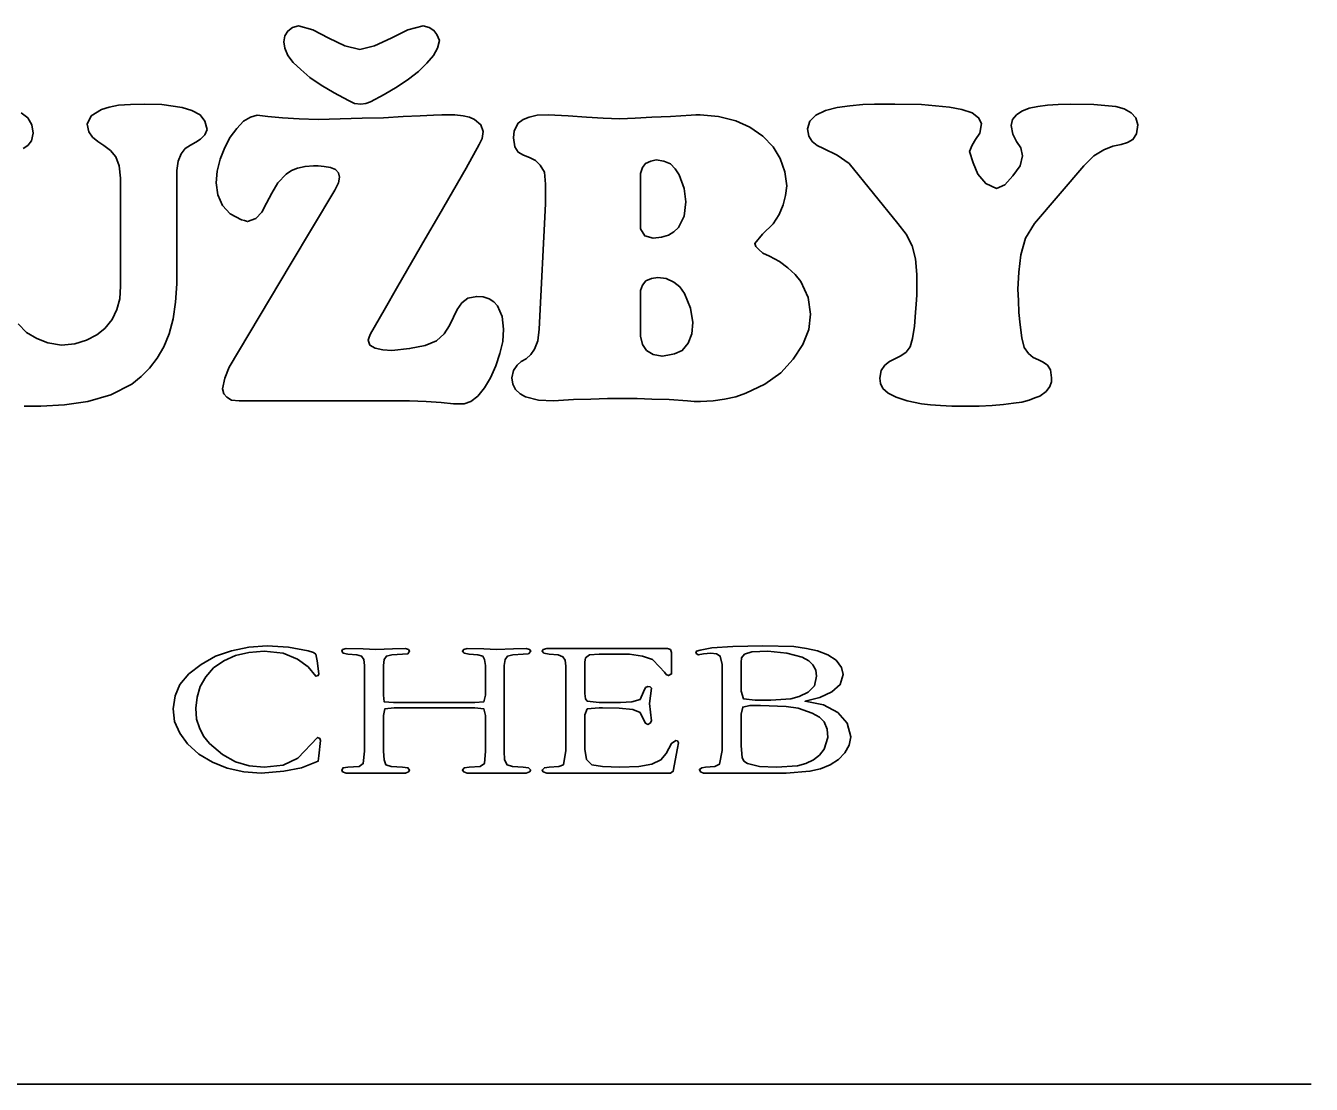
# Model space of a CAD drawing. Extents: x -866693 to -866303, y -1041966 to -1040244.
# Drawn here: x -866345.45 to -866336.51, y -1041925.45 to -1041918.09 of the extents above; entities that cross this region are included whole.
import ezdxf

# ---------------------------------------------------------------- set-up
doc = ezdxf.new("R2010")
doc.units = 0
doc.layers.add('Tabulka', color=7, linetype='Continuous')

msp = doc.modelspace()

# ---------------------------------------------------------------- linework, layer by layer
at = {"layer": 'Tabulka'}
msp.add_line((-866336.5114, -1041925.4513), (-866373.8747, -1041925.4513), dxfattribs=at)
for points in [[(-866343.1283, -1041918.2515), (-866343.2315, -1041918.2267), (-866343.343, -1041918.1731), (-866343.4545, -1041918.1152), (-866343.5536, -1041918.0863), (-866343.5949, -1041918.0987), (-866343.628, -1041918.1235), (-866343.6486, -1041918.1565), (-866343.6569, -1041918.1978), (-866343.6486, -1041918.2433), (-866343.628, -1041918.2928), (-866343.5908, -1041918.3424), (-866343.5371, -1041918.3919), (-866343.4752, -1041918.4456), (-866343.3967, -1041918.4993), (-866343.3059, -1041918.553), (-866343.2067, -1041918.6067), (-866343.1654, -1041918.6273), (-866343.12, -1041918.6314), (-866343.087, -1041918.6273), (-866343.0539, -1041918.6149), (-866342.959, -1041918.5654), (-866342.8681, -1041918.5117), (-866342.7897, -1041918.458), (-866342.7194, -1041918.4043), (-866342.6616, -1041918.3465), (-866342.6162, -1041918.2928), (-866342.5873, -1041918.2433), (-866342.5749, -1041918.1896), (-866342.5914, -1041918.1483), (-866342.6121, -1041918.1194), (-866342.6451, -1041918.0987), (-866342.6864, -1041918.0863), (-866342.7938, -1041918.1152), (-866342.9094, -1041918.1731), (-866343.025, -1041918.2267)], [(-866341.8357, -1041919.3252), (-866341.8811, -1041920.1966), (-866341.8894, -1041920.2792), (-866341.9142, -1041920.337), (-866341.9389, -1041920.3742), (-866341.972, -1041920.4031), (-866342.005, -1041920.4237), (-866342.0339, -1041920.4485), (-866342.0587, -1041920.4857), (-866342.0711, -1041920.5352), (-866342.0628, -1041920.5806), (-866342.0463, -1041920.6178), (-866342.0133, -1041920.6467), (-866341.9761, -1041920.6674), (-866341.8853, -1041920.6921), (-866341.782, -1041920.6963), (-866341.6416, -1041920.688), (-866341.5218, -1041920.6839), (-866341.4062, -1041920.6798), (-866341.2988, -1041920.6798), (-866341.1997, -1041920.6798), (-866341.0965, -1041920.6839), (-866340.9767, -1041920.688), (-866340.8487, -1041920.6963), (-866340.8033, -1041920.7004), (-866340.7579, -1041920.7004), (-866340.6711, -1041920.6963), (-866340.5927, -1041920.6839), (-866340.5142, -1041920.6674), (-866340.444, -1041920.6426), (-866340.3119, -1041920.5806), (-866340.2004, -1041920.5022), (-866340.1136, -1041920.4072), (-866340.0476, -1041920.304), (-866340.0063, -1041920.2007), (-866339.9939, -1041920.0933), (-866340.0104, -1041919.9777), (-866340.06, -1041919.8662), (-866340.1012, -1041919.8167), (-866340.1508, -1041919.7712), (-866340.2086, -1041919.7258), (-866340.2788, -1041919.6886), (-866340.3243, -1041919.668), (-866340.3532, -1041919.6432), (-866340.3738, -1041919.6226), (-866340.3821, -1041919.6019), (-866340.3284, -1041919.5358), (-866340.254, -1041919.4656), (-866340.2128, -1041919.3996), (-866340.1838, -1041919.3335), (-866340.1673, -1041919.2674), (-866340.1591, -1041919.2013), (-866340.1715, -1041919.1022), (-866340.2045, -1041919.0114), (-866340.254, -1041918.9288), (-866340.3243, -1041918.8544), (-866340.4151, -1041918.7925), (-866340.5142, -1041918.7471), (-866340.634, -1041918.7182), (-866340.762, -1041918.7058), (-866340.7909, -1041918.7058), (-866340.8239, -1041918.7099), (-866340.9685, -1041918.7182), (-866341.0965, -1041918.7223), (-866341.2121, -1041918.7306), (-866341.3195, -1041918.7347), (-866341.4351, -1041918.7306), (-866341.5508, -1041918.7223), (-866341.6788, -1041918.714), (-866341.8192, -1041918.7058), (-866341.8935, -1041918.7099), (-866341.9513, -1041918.7223), (-866341.9926, -1041918.7388), (-866342.0257, -1041918.7636), (-866342.0546, -1041918.8173), (-866342.0587, -1041918.8668), (-866342.0504, -1041918.9288), (-866342.0257, -1041918.9659), (-866341.9885, -1041918.9866), (-866341.9472, -1041919.0031), (-866341.9059, -1041919.0238), (-866341.8729, -1041919.0568), (-866341.844, -1041919.1064), (-866341.8357, -1041919.189)], [(-866341.175, -1041919.1146), (-866341.1626, -1041919.0733), (-866341.1419, -1041919.0444), (-866341.1048, -1041919.0279), (-866341.0676, -1041919.0196), (-866341.0139, -1041919.0279), (-866340.9685, -1041919.0485), (-866340.9354, -1041919.0816), (-866340.9065, -1041919.1229), (-866340.8735, -1041919.2179), (-866340.8611, -1041919.3128), (-866340.8735, -1041919.412), (-866340.9107, -1041919.4904), (-866340.9437, -1041919.5193), (-866340.9809, -1041919.5441), (-866341.0304, -1041919.5565), (-866341.0882, -1041919.5647), (-866341.1461, -1041919.5482), (-866341.175, -1041919.4987)], [(-866341.175, -1041919.9282), (-866341.1626, -1041919.891), (-866341.1378, -1041919.8621), (-866341.1006, -1041919.8456), (-866341.0552, -1041919.8373), (-866340.9974, -1041919.8456), (-866340.9437, -1041919.8703), (-866340.9024, -1041919.9034), (-866340.8694, -1041919.9488), (-866340.8281, -1041920.052), (-866340.8115, -1041920.1512), (-866340.8198, -1041920.2296), (-866340.8446, -1041920.2957), (-866340.8859, -1041920.3453), (-866340.9396, -1041920.37), (-866340.985, -1041920.3783), (-866341.0263, -1041920.3865), (-866341.0882, -1041920.3742), (-866341.1337, -1041920.3453), (-866341.1626, -1041920.304), (-866341.175, -1041920.2461)], [(-866343.4008, -1041923.0584), (-866343.405, -1041923.046), (-866343.4215, -1041923.0378), (-866343.5578, -1041923.1823), (-866343.661, -1041923.2319), (-866343.7932, -1041923.2443), (-866343.8964, -1041923.236), (-866343.9914, -1041923.2071), (-866344.0822, -1041923.1575), (-866344.1731, -1041923.0791), (-866344.2144, -1041923.0295), (-866344.2433, -1041922.9717), (-866344.2639, -1041922.9098), (-866344.2681, -1041922.8354), (-866344.2598, -1041922.757), (-866344.2392, -1041922.6826), (-866344.1979, -1041922.6166), (-866344.1442, -1041922.5546), (-866344.074, -1041922.5051), (-866343.9914, -1041922.4679), (-866343.9005, -1041922.4472), (-866343.7932, -1041922.439), (-866343.661, -1041922.4514), (-866343.5619, -1041922.4927), (-866343.4876, -1041922.5464), (-866343.4339, -1041922.6124), (-866343.4174, -1041922.6083), (-866343.4132, -1041922.5959), (-866343.4256, -1041922.5051), (-866343.4339, -1041922.4596), (-866343.4504, -1041922.4472), (-866343.4876, -1041922.4349), (-866343.6238, -1041922.4101), (-866343.7725, -1041922.4018), (-866343.9005, -1041922.4101), (-866344.0203, -1041922.4349), (-866344.1318, -1041922.472), (-866344.2309, -1041922.5298), (-866344.3176, -1041922.5959), (-866344.3796, -1041922.6702), (-866344.4126, -1041922.7487), (-866344.425, -1041922.8396), (-866344.4167, -1041922.9263), (-866344.3796, -1041923.0089), (-866344.3259, -1041923.0832), (-866344.2474, -1041923.1534), (-866344.1524, -1041923.2112), (-866344.0492, -1041923.2525), (-866343.9336, -1041923.2773), (-866343.8138, -1041923.2856), (-866343.6569, -1041923.2732), (-866343.533, -1041923.2484), (-866343.4174, -1041923.203), (-866343.4132, -1041923.1658)], [(-866341.9389, -1041923.2649), (-866341.9555, -1041923.2484), (-866341.9926, -1041923.2443), (-866342.067, -1041923.2401), (-866342.1041, -1041923.2277), (-866342.1206, -1041923.1947), (-866342.1248, -1041923.1328), (-866342.1248, -1041922.5711), (-866342.1248, -1041922.5381), (-866342.1165, -1041922.4968), (-866342.1, -1041922.472), (-866342.0628, -1041922.4638), (-866341.9926, -1041922.4596), (-866341.9555, -1041922.4555), (-866341.9389, -1041922.439), (-866341.9472, -1041922.4266), (-866341.972, -1041922.4183), (-866342.0587, -1041922.4225), (-866342.1785, -1041922.4266), (-866342.2652, -1041922.4225), (-866342.3808, -1041922.4183), (-866342.4056, -1041922.4266), (-866342.4139, -1041922.439), (-866342.4015, -1041922.4514), (-866342.3684, -1041922.4596), (-866342.3065, -1041922.4638), (-866342.2734, -1041922.472), (-866342.2611, -1041922.4968), (-866342.2528, -1041922.5381), (-866342.2528, -1041922.5711), (-866342.2528, -1041922.7446), (-866342.2652, -1041922.79), (-866342.3271, -1041922.7941), (-866342.8929, -1041922.7941), (-866342.959, -1041922.79), (-866342.9631, -1041922.7446), (-866342.9631, -1041922.5711), (-866342.9631, -1041922.5381), (-866342.959, -1041922.4968), (-866342.9424, -1041922.472), (-866342.9053, -1041922.4638), (-866342.8309, -1041922.4596), (-866342.7938, -1041922.4555), (-866342.7814, -1041922.439), (-866342.7897, -1041922.4266), (-866342.8103, -1041922.4183), (-866342.9012, -1041922.4225), (-866343.0168, -1041922.4266), (-866343.1035, -1041922.4225), (-866343.2233, -1041922.4183), (-866343.248, -1041922.4266), (-866343.2522, -1041922.439), (-866343.2439, -1041922.4514), (-866343.2109, -1041922.4596), (-866343.1489, -1041922.4638), (-866343.1159, -1041922.472), (-866343.0994, -1041922.4968), (-866343.0952, -1041922.5381), (-866343.0952, -1041922.5711), (-866343.0952, -1041923.1328), (-866343.1035, -1041923.2195), (-866343.1324, -1041923.2401), (-866343.2109, -1041923.2443), (-866343.2439, -1041923.2484), (-866343.2522, -1041923.2649), (-866343.248, -1041923.2773), (-866343.2233, -1041923.2856), (-866343.1324, -1041923.2856), (-866343.0168, -1041923.2856), (-866342.9301, -1041923.2856), (-866342.8103, -1041923.2856), (-866342.7897, -1041923.2773), (-866342.7814, -1041923.2649), (-866342.7938, -1041923.2484), (-866342.8309, -1041923.2443), (-866342.9094, -1041923.2401), (-866342.9466, -1041923.2277), (-866342.959, -1041923.1947), (-866342.9631, -1041923.1328), (-866342.9631, -1041922.885), (-866342.9548, -1041922.8396), (-866342.8888, -1041922.8313), (-866342.3271, -1041922.8313), (-866342.2652, -1041922.8396), (-866342.2528, -1041922.885), (-866342.2528, -1041923.1328), (-866342.2611, -1041923.2195), (-866342.29, -1041923.2401), (-866342.3684, -1041923.2443), (-866342.4015, -1041923.2484), (-866342.4139, -1041923.2649), (-866342.4056, -1041923.2773), (-866342.3808, -1041923.2856), (-866342.2941, -1041923.2856), (-866342.1743, -1041923.2856), (-866342.0876, -1041923.2856), (-866341.972, -1041923.2856), (-866341.9472, -1041923.2773)], [(-866340.9107, -1041923.075), (-866340.9189, -1041923.0626), (-866340.9313, -1041923.0584), (-866340.9602, -1041923.0791), (-866340.9974, -1041923.1493), (-866341.0346, -1041923.1947), (-866341.0965, -1041923.2236), (-866341.1873, -1041923.2401), (-866341.3195, -1041923.2443), (-866341.4393, -1041923.2401), (-866341.5136, -1041923.2277), (-866341.5508, -1041923.1906), (-866341.5631, -1041923.1204), (-866341.5631, -1041922.8809), (-866341.5466, -1041922.8396), (-866341.464, -1041922.8313), (-866341.4393, -1041922.8313), (-866341.3236, -1041922.8354), (-866341.2286, -1041922.8437), (-866341.1791, -1041922.8643), (-866341.1543, -1041922.9139), (-866341.1419, -1041922.9387), (-866341.1254, -1041922.9469), (-866341.1089, -1041922.9387), (-866341.1006, -1041922.9222), (-866341.113, -1041922.8024), (-866341.1006, -1041922.695), (-866341.1089, -1041922.6868), (-866341.1254, -1041922.6826), (-866341.1419, -1041922.6909), (-866341.1543, -1041922.7198), (-866341.1791, -1041922.7735), (-866341.2369, -1041922.79), (-866341.3154, -1041922.7941), (-866341.3814, -1041922.7941), (-866341.464, -1041922.7941), (-866341.5466, -1041922.7859), (-866341.559, -1041922.7694), (-866341.5631, -1041922.7322), (-866341.5631, -1041922.5298), (-866341.5631, -1041922.5133), (-866341.559, -1041922.4844), (-866341.5301, -1041922.4638), (-866341.464, -1041922.4596), (-866341.3814, -1041922.4596), (-866341.2534, -1041922.4596), (-866341.1626, -1041922.472), (-866341.0924, -1041922.4968), (-866341.0428, -1041922.5464), (-866341.0098, -1041922.5835), (-866340.9974, -1041922.6), (-866340.9809, -1041922.6083), (-866340.9602, -1041922.5959), (-866340.9602, -1041922.5794), (-866340.9602, -1041922.4679), (-866340.9602, -1041922.4472), (-866340.9685, -1041922.4266), (-866340.9891, -1041922.4183), (-866341.1915, -1041922.4183), (-866341.4723, -1041922.4183), (-866341.6251, -1041922.4183), (-866341.8274, -1041922.4183), (-866341.8522, -1041922.4266), (-866341.8605, -1041922.439), (-866341.8481, -1041922.4514), (-866341.8109, -1041922.4596), (-866341.749, -1041922.4638), (-866341.7159, -1041922.4762), (-866341.6994, -1041922.5009), (-866341.6953, -1041922.5422), (-866341.6953, -1041922.5711), (-866341.6953, -1041923.1286), (-866341.7118, -1041923.2277), (-866341.7449, -1041923.2401), (-866341.8109, -1041923.2443), (-866341.844, -1041923.2484), (-866341.8605, -1041923.2649), (-866341.8522, -1041923.2773), (-866341.8274, -1041923.2856), (-866341.7696, -1041923.2856), (-866341.7077, -1041923.2856), (-866340.9685, -1041923.2856), (-866340.9478, -1041923.2732), (-866340.9189, -1041923.1121)], [(-866339.7131, -1041923.0337), (-866339.7378, -1041922.9387), (-866339.8039, -1041922.8643), (-866339.903, -1041922.8107), (-866340.031, -1041922.7859), (-866339.9278, -1041922.7611), (-866339.8452, -1041922.7198), (-866339.7874, -1041922.6702), (-866339.7667, -1041922.6), (-866339.7791, -1041922.5505), (-866339.8163, -1041922.5009), (-866339.8741, -1041922.4638), (-866339.9443, -1041922.4349), (-866340.0228, -1041922.4183), (-866340.1095, -1041922.4059), (-866340.3243, -1041922.4018), (-866340.5349, -1041922.4059), (-866340.6794, -1041922.4142), (-866340.762, -1041922.4307), (-866340.7868, -1041922.439), (-866340.7909, -1041922.4514), (-866340.7744, -1041922.4638), (-866340.7372, -1041922.4555), (-866340.6877, -1041922.4514), (-866340.6464, -1041922.4555), (-866340.6216, -1041922.472), (-866340.6092, -1041922.5298), (-866340.6092, -1041922.567), (-866340.6092, -1041923.1286), (-866340.6257, -1041923.2236), (-866340.6588, -1041923.2401), (-866340.7248, -1041923.2443), (-866340.7496, -1041923.2484), (-866340.7661, -1041923.2608), (-866340.7579, -1041923.2773), (-866340.7372, -1041923.2856), (-866340.6753, -1041923.2856), (-866340.6175, -1041923.2856), (-866340.4234, -1041923.2856), (-866340.1632, -1041923.2856), (-866339.998, -1041923.2732), (-866339.9237, -1041923.2567), (-866339.8576, -1041923.2277), (-866339.7998, -1041923.1906), (-866339.7544, -1041923.1452), (-866339.7255, -1041923.0915)], [(-866339.9526, -1041922.6124), (-866339.965, -1041922.6785), (-866340.0104, -1041922.7239), (-866340.0723, -1041922.7528), (-866340.1302, -1041922.7694), (-866340.2706, -1041922.7776), (-866340.3779, -1041922.7776), (-866340.4605, -1041922.7694), (-866340.477, -1041922.7157), (-866340.477, -1041922.534), (-866340.477, -1041922.5174), (-866340.4729, -1041922.4844), (-866340.4523, -1041922.4596), (-866340.4027, -1041922.4431), (-866340.2912, -1041922.439), (-866340.1591, -1041922.4514), (-866340.0517, -1041922.4803), (-866340.0063, -1041922.5051), (-866339.9774, -1041922.534), (-866339.9567, -1041922.5711)], [(-866339.8741, -1041923.0378), (-866339.8989, -1041923.1204), (-866339.9319, -1041923.1617), (-866339.9732, -1041923.1947), (-866340.0269, -1041923.2195), (-866340.0847, -1041923.236), (-866340.2293, -1041923.2443), (-866340.349, -1041923.2401), (-866340.4316, -1041923.2195), (-866340.4564, -1041923.203), (-866340.4688, -1041923.1782), (-866340.477, -1041923.0956), (-866340.477, -1041922.8767), (-866340.4647, -1041922.8272), (-866340.4151, -1041922.8148), (-866340.3779, -1041922.8148), (-866340.3408, -1041922.8148), (-866340.1632, -1041922.823), (-866340.0806, -1041922.8354), (-866339.9815, -1041922.8685), (-866339.9319, -1041922.8974), (-866339.8989, -1041922.9304), (-866339.8782, -1041922.98)]]:
    msp.add_lwpolyline(points, close=True, dxfattribs=at)
for points in [[(-866345.4615, -1041920.7334), (-866345.3459, -1041920.7334), (-866345.1807, -1041920.7252), (-866345.0197, -1041920.7004), (-866344.8586, -1041920.655), (-866344.7141, -1041920.5806), (-866344.648, -1041920.527), (-866344.5902, -1041920.4691), (-866344.5365, -1041920.3989), (-866344.4911, -1041920.3205), (-866344.4539, -1041920.2296), (-866344.425, -1041920.1264), (-866344.4085, -1041920.0108), (-866344.4002, -1041919.8827), (-866344.4002, -1041919.094), (-866344.392, -1041919.0279), (-866344.3713, -1041918.9783), (-866344.3424, -1041918.9412), (-866344.3052, -1041918.9164), (-866344.2681, -1041918.8957), (-866344.235, -1041918.8751), (-866344.2061, -1041918.8462), (-866344.1896, -1041918.809), (-866344.2061, -1041918.7512), (-866344.2392, -1041918.7058), (-866344.297, -1041918.6769), (-866344.363, -1041918.6562), (-866344.5035, -1041918.6356), (-866344.6232, -1041918.6314), (-866344.7223, -1041918.6356), (-866344.8049, -1041918.6397), (-866344.871, -1041918.6521), (-866344.9247, -1041918.6686), (-866344.9949, -1041918.714), (-866345.0238, -1041918.7719), (-866345.0114, -1041918.8255), (-866344.9866, -1041918.8627), (-866344.9495, -1041918.8916), (-866344.9082, -1041918.9205), (-866344.8627, -1041918.9536), (-866344.8256, -1041918.999), (-866344.8008, -1041919.0609), (-866344.7925, -1041919.1477), (-866344.7925, -1041919.8992), (-866344.7967, -1041919.986), (-866344.8173, -1041920.0603), (-866344.8503, -1041920.1305), (-866344.8999, -1041920.1925), (-866344.9577, -1041920.2379), (-866345.0279, -1041920.275), (-866345.1105, -1041920.2998), (-866345.2014, -1041920.3081), (-866345.2963, -1041920.2916), (-866345.3748, -1041920.2627), (-866345.445, -1041920.2214), (-866345.5028, -1041920.1594)], [(-866339.2216, -1041918.6356), (-866339.4075, -1041918.6314), (-866339.4488, -1041918.6314), (-866339.4818, -1041918.6314), (-866339.5479, -1041918.6314), (-866339.6305, -1041918.6356), (-866339.7213, -1041918.6438), (-866339.808, -1041918.6562), (-866339.8906, -1041918.6769), (-866339.9567, -1041918.7099), (-866339.998, -1041918.7512), (-866340.0145, -1041918.8049), (-866340.0063, -1041918.8544), (-866339.9815, -1041918.8916), (-866339.9485, -1041918.9205), (-866339.903, -1041918.9412), (-866339.808, -1041918.9866), (-866339.7255, -1041919.0444), (-866339.3868, -1041919.4615)], [(-866339.3868, -1041919.4615), (-866339.329, -1041919.5358), (-866339.2877, -1041919.6184), (-866339.2629, -1041919.7093), (-866339.2547, -1041919.8167), (-866339.2547, -1041919.8951), (-866339.2547, -1041919.9612), (-866339.2588, -1041920.0231), (-866339.2629, -1041920.081), (-866339.2712, -1041920.1759), (-866339.2836, -1041920.2627), (-866339.3001, -1041920.3205), (-866339.329, -1041920.3576), (-866339.3662, -1041920.3824), (-866339.4075, -1041920.4031), (-866339.4446, -1041920.4237), (-866339.4777, -1041920.4485), (-866339.5025, -1041920.4857), (-866339.5107, -1041920.5393), (-866339.5066, -1041920.5765), (-866339.4901, -1041920.6095), (-866339.4529, -1041920.6426), (-866339.3992, -1041920.6715), (-866339.3207, -1041920.6963), (-866339.2216, -1041920.7169), (-866339.1597, -1041920.7252), (-866339.0895, -1041920.7293), (-866339.011, -1041920.7334), (-866338.9243, -1041920.7334), (-866338.8211, -1041920.7334), (-866338.7302, -1041920.7293), (-866338.6517, -1041920.7211), (-866338.5815, -1041920.7128), (-866338.5237, -1041920.7045), (-866338.4742, -1041920.6921), (-866338.4329, -1041920.6756), (-866338.3998, -1041920.6632), (-866338.3544, -1041920.6302), (-866338.3296, -1041920.5972), (-866338.3172, -1041920.5641), (-866338.3172, -1041920.5352), (-866338.3255, -1041920.4815), (-866338.3461, -1041920.4485), (-866338.3751, -1041920.4278), (-866338.4081, -1041920.4113), (-866338.4453, -1041920.3948), (-866338.4783, -1041920.3659), (-866338.5072, -1041920.3246), (-866338.5237, -1041920.2585), (-866338.5361, -1041920.1677), (-866338.5444, -1041920.081), (-866338.5485, -1041919.9984), (-866338.5526, -1041919.9199), (-866338.5444, -1041919.8001), (-866338.532, -1041919.6804), (-866338.4989, -1041919.5647), (-866338.437, -1041919.4615), (-866338.0942, -1041919.0609), (-866338.024, -1041918.9907), (-866337.9538, -1041918.9494), (-866337.8919, -1041918.9247), (-866337.8341, -1041918.9123), (-866337.7886, -1041918.8999), (-866337.7515, -1041918.8792), (-866337.7267, -1041918.8379), (-866337.7184, -1041918.776), (-866337.7308, -1041918.7264), (-866337.7639, -1041918.6934), (-866337.8134, -1041918.6645), (-866337.8712, -1041918.648), (-866338.024, -1041918.6356), (-866338.1892, -1041918.6314), (-866338.2718, -1041918.6356), (-866338.3461, -1041918.6397), (-866338.4122, -1041918.648), (-866338.4742, -1041918.6604), (-866338.5237, -1041918.681), (-866338.5609, -1041918.7058), (-866338.5898, -1041918.7388), (-866338.5981, -1041918.7801), (-866338.5857, -1041918.8421), (-866338.5609, -1041918.8916), (-866338.532, -1041918.937), (-866338.5196, -1041918.9907), (-866338.5361, -1041919.0609), (-866338.5857, -1041919.1311), (-866338.6435, -1041919.1931), (-866338.7013, -1041919.2179), (-866338.7756, -1041919.1848), (-866338.8293, -1041919.1187), (-866338.8624, -1041919.0403), (-866338.8871, -1041918.9618), (-866338.8706, -1041918.9164), (-866338.8458, -1041918.8792), (-866338.8169, -1041918.8338), (-866338.8045, -1041918.7677), (-866338.8252, -1041918.7264), (-866338.8706, -1041918.6934), (-866338.9408, -1041918.6686), (-866339.0275, -1041918.6521), (-866339.2216, -1041918.6356)], [(-866345.4698, -1041918.9412), (-866345.4368, -1041918.9205), (-866345.412, -1041918.8875), (-866345.3996, -1041918.8338), (-866345.4078, -1041918.776), (-866345.4368, -1041918.7264), (-866345.4822, -1041918.6934)], [(-866343.6115, -1041919.7506), (-866344.0368, -1041920.4609), (-866344.0657, -1041920.5393), (-866344.0822, -1041920.6137), (-866344.074, -1041920.6467), (-866344.0533, -1041920.6715), (-866344.0203, -1041920.6921), (-866343.9666, -1041920.6963), (-866342.7814, -1041920.6963), (-866342.6658, -1041920.7004), (-866342.5625, -1041920.7087), (-866342.4758, -1041920.7169), (-866342.4015, -1041920.7169), (-866342.356, -1041920.7004), (-866342.3065, -1041920.6632), (-866342.2611, -1041920.6054), (-866342.2198, -1041920.5352), (-866342.1826, -1041920.4526), (-866342.1537, -1041920.3659), (-866342.133, -1041920.2833), (-866342.1289, -1041920.1966), (-866342.1372, -1041920.1099), (-866342.1702, -1041920.0355), (-866342.195, -1041920.0066), (-866342.228, -1041919.986), (-866342.2693, -1041919.9736), (-866342.3147, -1041919.9695), (-866342.3767, -1041919.9818), (-866342.418, -1041920.0149), (-866342.451, -1041920.0603), (-866342.4758, -1041920.114), (-866342.5047, -1041920.1718), (-866342.5419, -1041920.2296), (-866342.5956, -1041920.2792), (-866342.674, -1041920.3122), (-866342.7814, -1041920.3329), (-866342.9053, -1041920.3453), (-866342.9672, -1041920.3411), (-866343.0209, -1041920.3287), (-866343.0581, -1041920.3081), (-866343.0705, -1041920.275), (-866343.0622, -1041920.2544), (-866343.0539, -1041920.2296), (-866342.959, -1041920.0644), (-866342.864, -1041919.8992), (-866342.769, -1041919.7341), (-866342.674, -1041919.5689), (-866342.579, -1041919.4078), (-866342.4841, -1041919.2426), (-866342.3891, -1041919.0774), (-866342.2982, -1041918.9123), (-866342.2776, -1041918.871), (-866342.2693, -1041918.8214), (-866342.2858, -1041918.776), (-866342.3313, -1041918.7388), (-866342.3643, -1041918.7223), (-866342.4097, -1041918.714), (-866342.4675, -1041918.7058), (-866342.5336, -1041918.7058), (-866342.5584, -1041918.7058), (-866342.6162, -1041918.7099), (-866342.7071, -1041918.714), (-866342.8268, -1041918.7182), (-866342.9631, -1041918.7264), (-866343.1118, -1041918.7306), (-866343.2646, -1041918.7347), (-866343.4174, -1041918.7388), (-866343.5495, -1041918.7347), (-866343.6651, -1041918.7264), (-866343.7684, -1041918.7182), (-866343.8427, -1041918.7099), (-866343.8881, -1041918.7223), (-866343.9377, -1041918.7512), (-866343.9831, -1041918.8008), (-866344.0285, -1041918.8627), (-866344.0657, -1041918.9329), (-866344.0988, -1041919.0155), (-866344.1194, -1041919.0981), (-866344.1277, -1041919.1807), (-866344.1153, -1041919.2633), (-866344.0822, -1041919.3376), (-866344.0285, -1041919.3954), (-866343.9501, -1041919.4367), (-866343.9294, -1041919.4409), (-866343.9088, -1041919.4491), (-866343.851, -1041919.4285), (-866343.8097, -1041919.383), (-866343.7766, -1041919.3211), (-866343.7395, -1041919.2509), (-866343.6982, -1041919.1807), (-866343.6404, -1041919.1187), (-866343.6032, -1041919.094), (-866343.5619, -1041919.0774), (-866343.5082, -1041919.0651), (-866343.4504, -1041919.0609), (-866343.4174, -1041919.0609), (-866343.3761, -1041919.0651), (-866343.3306, -1041919.0733), (-866343.2976, -1041919.0857), (-866343.277, -1041919.1105), (-866343.2687, -1041919.1394)], [(-866343.2687, -1041919.1394), (-866343.277, -1041919.1807), (-866343.3017, -1041919.2302), (-866343.6115, -1041919.7506)]]:
    msp.add_lwpolyline(points, dxfattribs=at)

doc.saveas('drawing.dxf')
